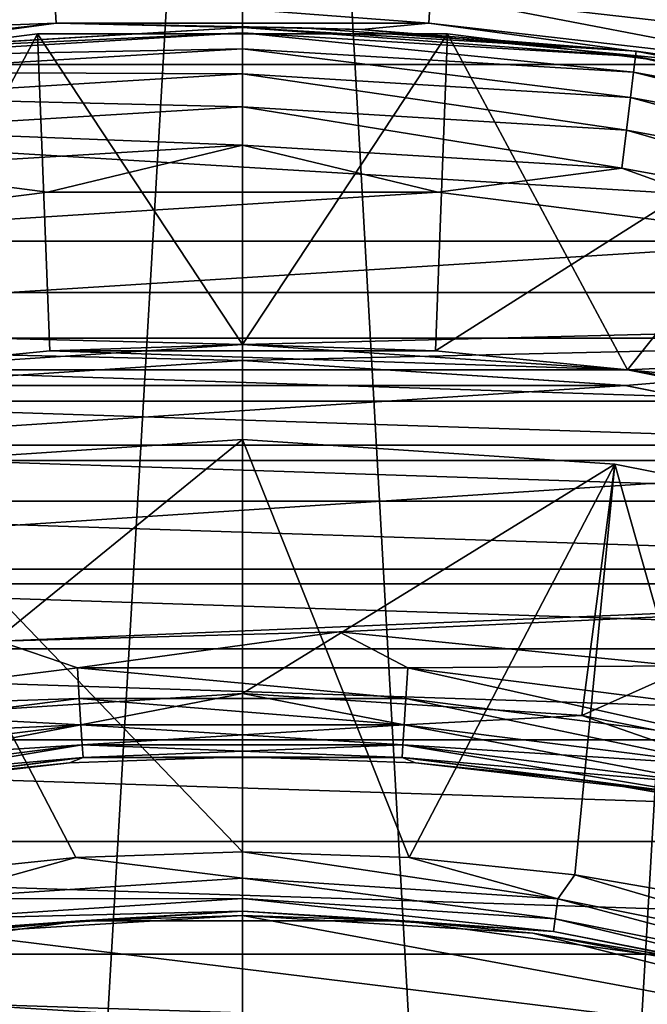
# Model space of a CAD drawing. Header units: millimetres. Extents: x -139 to 106, y -8 to 139.
# Tile 292 of 459: x -0.7 to 1.28, y 77.51 to 80.61. Entities that reach past the tile are written whole.
import ezdxf

# ---------------------------------------------------------------- set-up
doc = ezdxf.new("R2010")
doc.units = ezdxf.units.MM
doc.header["$LTSCALE"] = 53.842063
for name, color, linetype in [('156', 7, 'CONTINUOUS'), ('159', 7, 'CONTINUOUS'), ('160', 7, 'CONTINUOUS'), ('161', 7, 'CONTINUOUS'), ('162', 7, 'CONTINUOUS'), ('164', 7, 'CONTINUOUS'), ('271', 7, 'CONTINUOUS'), ('274', 7, 'CONTINUOUS'), ('286', 7, 'CONTINUOUS'), ('287', 7, 'CONTINUOUS'), ('288', 7, 'CONTINUOUS'), ('293', 7, 'CONTINUOUS'), ('294', 7, 'CONTINUOUS'), ('295', 7, 'CONTINUOUS'), ('296', 7, 'CONTINUOUS'), ('297', 7, 'CONTINUOUS'), ('299', 7, 'CONTINUOUS'), ('35', 7, 'CONTINUOUS'), ('37', 7, 'CONTINUOUS'), ('38', 7, 'CONTINUOUS'), ('39', 7, 'CONTINUOUS'), ('497', 7, 'CONTINUOUS'), ('499', 7, 'CONTINUOUS'), ('97', 7, 'CONTINUOUS')]:
    doc.layers.add(name, color=color, linetype=linetype)

msp = doc.modelspace()

# ---------------------------------------------------------------- linework, layer by layer
at = {"layer": '156', "color": 7, "linetype": 'CONTINUOUS', "true_color": 0x33ccff}
for points in [[(0, 79.5879, -40), (0.6083, 79.568, -40), (-0.6083, 79.568, -40), (0, 79.5879, -40)], [(-0.6083, 79.568, -40), (1.2139, 79.5083, -40), (-1.2139, 79.5083, -40), (-0.6083, 79.568, -40)], [(0.6083, 79.568, -40), (1.2139, 79.5083, -40), (-0.6083, 79.568, -40), (0.6083, 79.568, -40)], [(-1.2139, 79.5083, -40), (1.8143, 79.4092, -40), (-1.8143, 79.4092, -40), (-1.2139, 79.5083, -40)], [(1.2139, 79.5083, -40), (1.8143, 79.4092, -40), (-1.2139, 79.5083, -40), (1.2139, 79.5083, -40)], [(-1.8143, 79.4092, -40), (2.407, 79.271, -40), (-2.407, 79.271, -40), (-1.8143, 79.4092, -40)], [(1.8143, 79.4092, -40), (2.407, 79.271, -40), (-1.8143, 79.4092, -40), (1.8143, 79.4092, -40)], [(-2.407, 79.271, -40), (2.9894, 79.0943, -40), (-2.9894, 79.0943, -40), (-2.407, 79.271, -40)], [(2.407, 79.271, -40), (2.9894, 79.0943, -40), (-2.407, 79.271, -40), (2.407, 79.271, -40)], [(-2.9894, 79.0943, -40), (3.5589, 78.88, -40), (-3.5589, 78.88, -40), (-2.9894, 79.0943, -40)], [(2.9894, 79.0943, -40), (3.5589, 78.88, -40), (-2.9894, 79.0943, -40), (2.9894, 79.0943, -40)], [(-3.5589, 78.88, -40), (4.1133, 78.6288, -40), (-4.1133, 78.6288, -40), (-3.5589, 78.88, -40)], [(3.5589, 78.88, -40), (4.1133, 78.6288, -40), (-3.5589, 78.88, -40), (3.5589, 78.88, -40)], [(-4.1133, 78.6288, -40), (4.65, 78.3419, -40), (-4.65, 78.3419, -40), (-4.1133, 78.6288, -40)], [(4.1133, 78.6288, -40), (4.65, 78.3419, -40), (-4.1133, 78.6288, -40), (4.1133, 78.6288, -40)], [(-4.65, 78.3419, -40), (5.1668, 78.0206, -40), (-5.1668, 78.0206, -40), (-4.65, 78.3419, -40)], [(4.65, 78.3419, -40), (5.1668, 78.0206, -40), (-4.65, 78.3419, -40), (4.65, 78.3419, -40)], [(-5.1668, 78.0206, -40), (5.6615, 77.6661, -40), (-5.6615, 77.6661, -40), (-5.1668, 78.0206, -40)], [(5.1668, 78.0206, -40), (5.6615, 77.6661, -40), (-5.1668, 78.0206, -40), (5.1668, 78.0206, -40)], [(-5.6615, 77.6661, -40), (6.1319, 77.28, -40), (-6.1319, 77.28, -40), (-5.6615, 77.6661, -40)], [(5.6615, 77.6661, -40), (6.1319, 77.28, -40), (-5.6615, 77.6661, -40), (5.6615, 77.6661, -40)]]:
    msp.add_3dface(points, dxfattribs=at)
at = {"layer": '159', "color": 7, "linetype": 'CONTINUOUS', "true_color": 0x33ccff}
for points in [[(-1.93, 80.4055, -32), (-0.6467, 80.5676, -32), (-0.6467, 80.5676, -39), (-1.93, 80.4055, -32)], [(-1.93, 80.4055, -39), (-1.93, 80.4055, -32), (-0.6467, 80.5676, -39), (-1.93, 80.4055, -39)], [(-0.6467, 80.5676, -32), (0.6467, 80.5676, -32), (-0.6467, 80.5676, -39), (-0.6467, 80.5676, -32)], [(-0.6467, 80.5676, -39), (0.6467, 80.5676, -32), (0.6467, 80.5676, -39), (-0.6467, 80.5676, -39)], [(0.6467, 80.5676, -32), (1.93, 80.4055, -32), (0.6467, 80.5676, -39), (0.6467, 80.5676, -32)], [(0.6467, 80.5676, -39), (1.93, 80.4055, -32), (1.93, 80.4055, -39), (0.6467, 80.5676, -39)]]:
    msp.add_3dface(points, dxfattribs=at)
at = {"layer": '160', "color": 7, "linetype": 'CONTINUOUS', "true_color": 0x33ccff}
for points in [[(-1.2139, 79.5083, -40), (-1.93, 80.4055, -39), (-0.6467, 80.5676, -39), (-1.2139, 79.5083, -40)], [(-0.6083, 79.568, -40), (-1.2139, 79.5083, -40), (-0.6467, 80.5676, -39), (-0.6083, 79.568, -40)], [(0, 79.5879, -40), (-0.6083, 79.568, -40), (-0.6467, 80.5676, -39), (0, 79.5879, -40)], [(0, 79.5879, -40), (-0.6467, 80.5676, -39), (0.6467, 80.5676, -39), (0, 79.5879, -40)], [(0.6083, 79.568, -40), (0, 79.5879, -40), (0.6467, 80.5676, -39), (0.6083, 79.568, -40)], [(0.6083, 79.568, -40), (0.6467, 80.5676, -39), (1.93, 80.4055, -39), (0.6083, 79.568, -40)], [(1.2139, 79.5083, -40), (0.6083, 79.568, -40), (1.93, 80.4055, -39), (1.2139, 79.5083, -40)], [(1.8143, 79.4092, -40), (1.2139, 79.5083, -40), (1.93, 80.4055, -39), (1.8143, 79.4092, -40)]]:
    msp.add_3dface(points, dxfattribs=at)
at = {"layer": '161', "color": 7, "linetype": 'CONTINUOUS', "true_color": 0x33ccff}
for points in [[(-0.6467, 80.5676, -32), (-1.93, 80.4055, -32), (-1.2138, 79.5083, -32), (-0.6467, 80.5676, -32)], [(0, 79.5879, -32), (-0.6467, 80.5676, -32), (-1.2138, 79.5083, -32), (0, 79.5879, -32)], [(0.6467, 80.5676, -32), (-0.6467, 80.5676, -32), (0, 79.5879, -32), (0.6467, 80.5676, -32)], [(1.2138, 79.5083, -32), (0.6467, 80.5676, -32), (0, 79.5879, -32), (1.2138, 79.5083, -32)], [(1.93, 80.4055, -32), (0.6467, 80.5676, -32), (1.2138, 79.5083, -32), (1.93, 80.4055, -32)], [(2.4069, 79.271, -32), (1.93, 80.4055, -32), (1.2138, 79.5083, -32), (2.4069, 79.271, -32)]]:
    msp.add_3dface(points, dxfattribs=at)
at = {"layer": '162', "color": 7, "linetype": 'CONTINUOUS', "true_color": 0x33ccff}
for points in [[(0, 79.5879, -32), (-1.2138, 79.5083, -32), (0, 79.5879, -30), (0, 79.5879, -32)], [(0, 79.5879, -30), (-1.2138, 79.5083, -32), (-1.2138, 79.5083, -30), (0, 79.5879, -30)], [(1.2138, 79.5083, -32), (0, 79.5879, -32), (1.2138, 79.5083, -30), (1.2138, 79.5083, -32)], [(1.2138, 79.5083, -30), (0, 79.5879, -32), (0, 79.5879, -30), (1.2138, 79.5083, -30)], [(2.4069, 79.271, -32), (1.2138, 79.5083, -32), (2.4069, 79.271, -30), (2.4069, 79.271, -32)], [(2.4069, 79.271, -30), (1.2138, 79.5083, -32), (1.2138, 79.5083, -30), (2.4069, 79.271, -30)]]:
    msp.add_3dface(points, dxfattribs=at)
at = {"layer": '164', "color": 7, "linetype": 'CONTINUOUS', "true_color": 0x33ccff}
for points in [[(-4.078, 81.0406, -30), (5.3443, 80.4707, -30), (-5.3443, 80.4707, -30), (-4.078, 81.0406, -30)], [(4.078, 81.0406, -30), (5.3443, 80.4707, -30), (-4.078, 81.0406, -30), (4.078, 81.0406, -30)], [(-5.3443, 80.4707, -30), (6.5326, 79.7523, -30), (-6.5326, 79.7523, -30), (-5.3443, 80.4707, -30)], [(5.3443, 80.4707, -30), (6.5326, 79.7523, -30), (-5.3443, 80.4707, -30), (5.3443, 80.4707, -30)], [(0, 79.5879, -30), (-1.2138, 79.5083, -30), (-6.5326, 79.7523, -30), (0, 79.5879, -30)], [(6.5326, 79.7523, -30), (0, 79.5879, -30), (-6.5326, 79.7523, -30), (6.5326, 79.7523, -30)], [(1.2138, 79.5083, -30), (0, 79.5879, -30), (6.5326, 79.7523, -30), (1.2138, 79.5083, -30)], [(7.6259, 78.8958, -30), (1.2138, 79.5083, -30), (6.5326, 79.7523, -30), (7.6259, 78.8958, -30)], [(2.4069, 79.271, -30), (1.2138, 79.5083, -30), (7.6259, 78.8958, -30), (2.4069, 79.271, -30)]]:
    msp.add_3dface(points, dxfattribs=at)
at = {"layer": '271', "color": 7, "linetype": 'CONTINUOUS', "true_color": 0xffff99}
for points in [[(-1.5259, 77.631, 46.2309), (-0.9156, 77.7318, 47), (-0.5118, 77.7704, 46.2309), (-1.5259, 77.631, 46.2309)], [(-0.9156, 77.7318, 47), (0, 77.7879, 47), (-0.5118, 77.7704, 46.2309), (-0.9156, 77.7318, 47)], [(-0.5118, 77.7704, 46.2309), (0, 77.7879, 47), (0.5118, 77.7704, 46.2309), (-0.5118, 77.7704, 46.2309)], [(0, 77.7879, 47), (0.9156, 77.7318, 47), (0.5118, 77.7704, 46.2309), (0, 77.7879, 47)], [(0.5118, 77.7704, 46.2309), (0.9156, 77.7318, 47), (1.5259, 77.631, 46.2309), (0.5118, 77.7704, 46.2309)], [(0.9156, 77.7318, 47), (1.8177, 77.5643, 47), (1.5259, 77.631, 46.2309), (0.9156, 77.7318, 47)]]:
    msp.add_3dface(points, dxfattribs=at)
at = {"layer": '274', "color": 7, "linetype": 'CONTINUOUS', "true_color": 0xffff99}
for points in [[(2.6926, 77.2879, 47), (0, 77.7879, 47), (-0.9156, 77.7318, 47), (2.6926, 77.2879, 47)], [(2.6926, 77.2879, 47), (0.9156, 77.7318, 47), (0, 77.7879, 47), (2.6926, 77.2879, 47)], [(2.6926, 77.2879, 47), (-0.9156, 77.7318, 47), (-1.8177, 77.5643, 47), (2.6926, 77.2879, 47)], [(2.6926, 77.2879, 47), (1.8177, 77.5643, 47), (0.9156, 77.7318, 47), (2.6926, 77.2879, 47)], [(2.6926, 77.2879, 47), (-1.8177, 77.5643, 47), (-2.6926, 77.2879, 47), (2.6926, 77.2879, 47)]]:
    msp.add_3dface(points, dxfattribs=at)
at = {"layer": '286', "color": 7, "linetype": 'CONTINUOUS', "true_color": 0xffff99}
for points in [[(0, 79.2879, 45.134), (-1.1747, 79.2109, 45.134), (0, 77.9879, 45.8845), (0, 79.2879, 45.134)], [(1.1747, 79.2109, 45.134), (0, 79.2879, 45.134), (0.5255, 77.9699, 45.8845), (1.1747, 79.2109, 45.134)], [(0.5255, 77.9699, 45.8845), (0, 79.2879, 45.134), (0, 77.9879, 45.8845), (0.5255, 77.9699, 45.8845)], [(0, 77.9879, 45.8845), (-1.1747, 79.2109, 45.134), (-0.5255, 77.9699, 45.8845), (0, 77.9879, 45.8845)], [(-0.5255, 77.9699, 45.8845), (-1.1747, 79.2109, 45.134), (-1.0485, 77.9162, 45.8845), (-0.5255, 77.9699, 45.8845)], [(1.0485, 77.9162, 45.8845), (1.1747, 79.2109, 45.134), (0.5255, 77.9699, 45.8845), (1.0485, 77.9162, 45.8845)], [(1.5666, 77.8268, 45.8845), (1.1747, 79.2109, 45.134), (1.0485, 77.9162, 45.8845), (1.5666, 77.8268, 45.8845)], [(2.3293, 78.9812, 45.134), (1.1747, 79.2109, 45.134), (1.5666, 77.8268, 45.8845), (2.3293, 78.9812, 45.134)]]:
    msp.add_3dface(points, dxfattribs=at)
at = {"layer": '287', "color": 7, "linetype": 'CONTINUOUS', "true_color": 0xffff99}
for points in [[(0, 77.9879, 45.8845), (-0.5255, 77.9699, 45.8845), (0, 77.9052, 45.9479), (0, 77.9879, 45.8845)], [(0.5255, 77.9699, 45.8845), (0, 77.9879, 45.8845), (0.9943, 77.84, 45.9479), (0.5255, 77.9699, 45.8845)], [(0.9943, 77.84, 45.9479), (0, 77.9879, 45.8845), (0, 77.9052, 45.9479), (0.9943, 77.84, 45.9479)], [(-0.5255, 77.9699, 45.8845), (-1.0485, 77.9162, 45.8845), (-0.9943, 77.84, 45.9479), (-0.5255, 77.9699, 45.8845)], [(0, 77.9052, 45.9479), (-0.5255, 77.9699, 45.8845), (-0.9943, 77.84, 45.9479), (0, 77.9052, 45.9479)], [(1.0485, 77.9162, 45.8845), (0.5255, 77.9699, 45.8845), (0.9943, 77.84, 45.9479), (1.0485, 77.9162, 45.8845)], [(0, 77.9052, 45.9479), (-0.9943, 77.84, 45.9479), (0, 77.8415, 46.0308), (0, 77.9052, 45.9479)], [(0.9943, 77.84, 45.9479), (0, 77.9052, 45.9479), (0.9859, 77.7769, 46.0308), (0.9943, 77.84, 45.9479)], [(0.9859, 77.7769, 46.0308), (0, 77.9052, 45.9479), (0, 77.8415, 46.0308), (0.9859, 77.7769, 46.0308)], [(1.9715, 77.6456, 45.9479), (1.0485, 77.9162, 45.8845), (0.9943, 77.84, 45.9479), (1.9715, 77.6456, 45.9479)], [(1.5666, 77.8268, 45.8845), (1.0485, 77.9162, 45.8845), (1.9715, 77.6456, 45.9479), (1.5666, 77.8268, 45.8845)], [(0, 77.8415, 46.0308), (-0.9943, 77.84, 45.9479), (-0.9859, 77.7769, 46.0308), (0, 77.8415, 46.0308)], [(0, 77.8415, 46.0308), (-0.9859, 77.7769, 46.0308), (0, 77.8015, 46.1274), (0, 77.8415, 46.0308)], [(0.9859, 77.7769, 46.0308), (0, 77.8415, 46.0308), (0.9807, 77.7372, 46.1274), (0.9859, 77.7769, 46.0308)], [(0.9807, 77.7372, 46.1274), (0, 77.8415, 46.0308), (0, 77.8015, 46.1274), (0.9807, 77.7372, 46.1274)], [(1.955, 77.5842, 46.0308), (0.9943, 77.84, 45.9479), (0.9859, 77.7769, 46.0308), (1.955, 77.5842, 46.0308)], [(1.9715, 77.6456, 45.9479), (0.9943, 77.84, 45.9479), (1.955, 77.5842, 46.0308), (1.9715, 77.6456, 45.9479)], [(0, 77.8015, 46.1274), (-0.9859, 77.7769, 46.0308), (-0.9807, 77.7372, 46.1274), (0, 77.8015, 46.1274)], [(-0.5118, 77.7704, 46.2309), (0, 77.8015, 46.1274), (-0.9807, 77.7372, 46.1274), (-0.5118, 77.7704, 46.2309)], [(-0.5118, 77.7704, 46.2309), (0.5118, 77.7704, 46.2309), (0, 77.8015, 46.1274), (-0.5118, 77.7704, 46.2309)], [(0.5118, 77.7704, 46.2309), (0.9807, 77.7372, 46.1274), (0, 77.8015, 46.1274), (0.5118, 77.7704, 46.2309)], [(-1.5259, 77.631, 46.2309), (-0.5118, 77.7704, 46.2309), (-0.9807, 77.7372, 46.1274), (-1.5259, 77.631, 46.2309)], [(0.5118, 77.7704, 46.2309), (1.5259, 77.631, 46.2309), (0.9807, 77.7372, 46.1274), (0.5118, 77.7704, 46.2309)], [(1.9447, 77.5455, 46.1274), (0.9859, 77.7769, 46.0308), (0.9807, 77.7372, 46.1274), (1.9447, 77.5455, 46.1274)], [(1.955, 77.5842, 46.0308), (0.9859, 77.7769, 46.0308), (1.9447, 77.5455, 46.1274), (1.955, 77.5842, 46.0308)], [(1.5259, 77.631, 46.2309), (1.9447, 77.5455, 46.1274), (0.9807, 77.7372, 46.1274), (1.5259, 77.631, 46.2309)]]:
    msp.add_3dface(points, dxfattribs=at)
at = {"layer": '288', "color": 7, "linetype": 'CONTINUOUS', "true_color": 0xffff99}
for points in [[(-1.1747, 79.2109, 45.134), (0, 79.2879, 45.134), (-1.1747, 79.2109, 39.0773), (-1.1747, 79.2109, 45.134)], [(-1.1747, 79.2109, 39.0773), (0, 79.2879, 45.134), (0, 79.2879, 39.0773), (-1.1747, 79.2109, 39.0773)], [(0, 79.2879, 45.134), (1.1747, 79.2109, 45.134), (0, 79.2879, 39.0773), (0, 79.2879, 45.134)], [(0, 79.2879, 39.0773), (1.1747, 79.2109, 45.134), (1.1747, 79.2109, 39.0773), (0, 79.2879, 39.0773)], [(1.1747, 79.2109, 45.134), (2.3293, 78.9812, 45.134), (1.1747, 79.2109, 39.0773), (1.1747, 79.2109, 45.134)], [(1.1747, 79.2109, 39.0773), (2.3293, 78.9812, 45.134), (2.3293, 78.9812, 39.0773), (1.1747, 79.2109, 39.0773)]]:
    msp.add_3dface(points, dxfattribs=at)
at = {"layer": '293', "color": 7, "linetype": 'CONTINUOUS', "true_color": 0xffff99}
for points in [[(-0.5459, 78.2692, 36.9), (-1.0893, 78.2134, 36.9), (-0.5459, 78.2692, 38.2691), (-0.5459, 78.2692, 36.9)], [(-0.5459, 78.2692, 38.2691), (-1.0893, 78.2134, 36.9), (-1.0893, 78.2134, 38.2691), (-0.5459, 78.2692, 38.2691)], [(0, 78.2879, 36.9), (-0.5459, 78.2692, 36.9), (0, 78.2879, 38.2691), (0, 78.2879, 36.9)], [(0, 78.2879, 38.2691), (-0.5459, 78.2692, 36.9), (-0.5459, 78.2692, 38.2691), (0, 78.2879, 38.2691)], [(0.5459, 78.2692, 36.9), (0, 78.2879, 36.9), (0.5459, 78.2692, 38.2691), (0.5459, 78.2692, 36.9)], [(0.5459, 78.2692, 38.2691), (0, 78.2879, 36.9), (0, 78.2879, 38.2691), (0.5459, 78.2692, 38.2691)], [(1.0893, 78.2134, 36.9), (0.5459, 78.2692, 36.9), (1.0893, 78.2134, 38.2691), (1.0893, 78.2134, 36.9)], [(1.0893, 78.2134, 38.2691), (0.5459, 78.2692, 36.9), (0.5459, 78.2692, 38.2691), (1.0893, 78.2134, 38.2691)], [(1.6277, 78.1206, 36.9), (1.0893, 78.2134, 36.9), (1.6277, 78.1206, 38.2691), (1.6277, 78.1206, 36.9)], [(1.6277, 78.1206, 38.2691), (1.0893, 78.2134, 36.9), (1.0893, 78.2134, 38.2691), (1.6277, 78.1206, 38.2691)]]:
    msp.add_3dface(points, dxfattribs=at)
at = {"layer": '294', "color": 7, "linetype": 'CONTINUOUS', "true_color": 0xffff99}
for points in [[(0, 78.4879, 38.6155), (-0.5097, 78.389, 38.5519), (-1.0703, 78.4177, 38.6155), (0, 78.4879, 38.6155)], [(0.5097, 78.389, 38.5519), (-0.5097, 78.389, 38.5519), (0, 78.4879, 38.6155), (0.5097, 78.389, 38.5519)], [(1.0703, 78.4177, 38.6155), (0.5097, 78.389, 38.5519), (0, 78.4879, 38.6155), (1.0703, 78.4177, 38.6155)], [(-0.5097, 78.389, 38.5519), (-1.521, 78.2613, 38.5519), (-1.0703, 78.4177, 38.6155), (-0.5097, 78.389, 38.5519)], [(1.521, 78.2613, 38.5519), (0.5097, 78.389, 38.5519), (1.0703, 78.4177, 38.6155), (1.521, 78.2613, 38.5519)], [(2.1223, 78.2085, 38.6155), (1.521, 78.2613, 38.5519), (1.0703, 78.4177, 38.6155), (2.1223, 78.2085, 38.6155)], [(-0.5097, 78.389, 38.5519), (-1.5091, 78.1988, 38.469), (-1.521, 78.2613, 38.5519), (-0.5097, 78.389, 38.5519)], [(-0.5057, 78.3255, 38.469), (-1.5091, 78.1988, 38.469), (-0.5097, 78.389, 38.5519), (-0.5057, 78.3255, 38.469)], [(0.5097, 78.389, 38.5519), (-0.5057, 78.3255, 38.469), (-0.5097, 78.389, 38.5519), (0.5097, 78.389, 38.5519)], [(0.5057, 78.3255, 38.469), (-0.5057, 78.3255, 38.469), (0.5097, 78.389, 38.5519), (0.5057, 78.3255, 38.469)], [(1.521, 78.2613, 38.5519), (0.5057, 78.3255, 38.469), (0.5097, 78.389, 38.5519), (1.521, 78.2613, 38.5519)], [(-0.5057, 78.3255, 38.469), (-1.5016, 78.1595, 38.3724), (-1.5091, 78.1988, 38.469), (-0.5057, 78.3255, 38.469)], [(-0.5032, 78.2857, 38.3724), (-1.5016, 78.1595, 38.3724), (-0.5057, 78.3255, 38.469), (-0.5032, 78.2857, 38.3724)], [(0.5057, 78.3255, 38.469), (-0.5032, 78.2857, 38.3724), (-0.5057, 78.3255, 38.469), (0.5057, 78.3255, 38.469)], [(0.5032, 78.2857, 38.3724), (-0.5032, 78.2857, 38.3724), (0.5057, 78.3255, 38.469), (0.5032, 78.2857, 38.3724)], [(1.5091, 78.1988, 38.469), (0.5032, 78.2857, 38.3724), (0.5057, 78.3255, 38.469), (1.5091, 78.1988, 38.469)], [(1.5091, 78.1988, 38.469), (0.5057, 78.3255, 38.469), (1.521, 78.2613, 38.5519), (1.5091, 78.1988, 38.469)], [(-0.5032, 78.2857, 38.3724), (-1.0893, 78.2134, 38.2691), (-1.5016, 78.1595, 38.3724), (-0.5032, 78.2857, 38.3724)], [(-0.5459, 78.2692, 38.2691), (-1.0893, 78.2134, 38.2691), (-0.5032, 78.2857, 38.3724), (-0.5459, 78.2692, 38.2691)], [(0, 78.2879, 38.2691), (-0.5459, 78.2692, 38.2691), (-0.5032, 78.2857, 38.3724), (0, 78.2879, 38.2691)], [(0.5032, 78.2857, 38.3724), (0, 78.2879, 38.2691), (-0.5032, 78.2857, 38.3724), (0.5032, 78.2857, 38.3724)], [(0.5459, 78.2692, 38.2691), (0, 78.2879, 38.2691), (0.5032, 78.2857, 38.3724), (0.5459, 78.2692, 38.2691)], [(1.5016, 78.1595, 38.3724), (0.5459, 78.2692, 38.2691), (0.5032, 78.2857, 38.3724), (1.5016, 78.1595, 38.3724)], [(1.5016, 78.1595, 38.3724), (0.5032, 78.2857, 38.3724), (1.5091, 78.1988, 38.469), (1.5016, 78.1595, 38.3724)], [(1.0893, 78.2134, 38.2691), (0.5459, 78.2692, 38.2691), (1.5016, 78.1595, 38.3724), (1.0893, 78.2134, 38.2691)], [(1.6277, 78.1206, 38.2691), (1.0893, 78.2134, 38.2691), (1.5016, 78.1595, 38.3724), (1.6277, 78.1206, 38.2691)]]:
    msp.add_3dface(points, dxfattribs=at)
at = {"layer": '295', "color": 7, "linetype": 'CONTINUOUS', "true_color": 0xffff99}
for points in [[(-1.1747, 79.2109, 39.0773), (0, 79.2879, 39.0773), (-1.0703, 78.4177, 38.6155), (-1.1747, 79.2109, 39.0773)], [(0, 79.2879, 39.0773), (0, 78.4879, 38.6155), (-1.0703, 78.4177, 38.6155), (0, 79.2879, 39.0773)], [(0, 79.2879, 39.0773), (1.1747, 79.2109, 39.0773), (0, 78.4879, 38.6155), (0, 79.2879, 39.0773)], [(1.1747, 79.2109, 39.0773), (1.0703, 78.4177, 38.6155), (0, 78.4879, 38.6155), (1.1747, 79.2109, 39.0773)], [(1.1747, 79.2109, 39.0773), (2.3293, 78.9812, 39.0773), (1.0703, 78.4177, 38.6155), (1.1747, 79.2109, 39.0773)], [(2.3293, 78.9812, 39.0773), (2.1223, 78.2085, 38.6155), (1.0703, 78.4177, 38.6155), (2.3293, 78.9812, 39.0773)]]:
    msp.add_3dface(points, dxfattribs=at)
at = {"layer": '296', "color": 7, "linetype": 'CONTINUOUS', "true_color": 0xffff99}
for points in [[(0.3048, 78.6824, 36.5), (-0.7683, 78.6527, 36.5), (-0.521, 78.5684, 36.5135), (0.3048, 78.6824, 36.5)], [(0.521, 78.5684, 36.5135), (0.3048, 78.6824, 36.5), (-0.521, 78.5684, 36.5135), (0.521, 78.5684, 36.5135)], [(1.3728, 78.575, 36.5), (0.3048, 78.6824, 36.5), (0.521, 78.5684, 36.5135), (1.3728, 78.575, 36.5)], [(-0.521, 78.5684, 36.5135), (-0.7683, 78.6527, 36.5), (-1.5547, 78.4378, 36.5135), (-0.521, 78.5684, 36.5135)], [(-0.521, 78.5684, 36.5135), (-1.5547, 78.4378, 36.5135), (-0.5149, 78.472, 36.5534), (-0.521, 78.5684, 36.5135)], [(0.521, 78.5684, 36.5135), (-0.521, 78.5684, 36.5135), (0.5149, 78.472, 36.5534), (0.521, 78.5684, 36.5135)], [(0.5149, 78.472, 36.5534), (-0.521, 78.5684, 36.5135), (-0.5149, 78.472, 36.5534), (0.5149, 78.472, 36.5534)], [(1.5366, 78.3429, 36.5534), (0.521, 78.5684, 36.5135), (0.5149, 78.472, 36.5534), (1.5366, 78.3429, 36.5534)], [(1.5547, 78.4378, 36.5135), (1.3728, 78.575, 36.5), (0.521, 78.5684, 36.5135), (1.5547, 78.4378, 36.5135)], [(1.5547, 78.4378, 36.5135), (0.521, 78.5684, 36.5135), (1.5366, 78.3429, 36.5534), (1.5547, 78.4378, 36.5135)], [(-0.5149, 78.472, 36.5534), (-1.5547, 78.4378, 36.5135), (-1.5366, 78.3429, 36.5534), (-0.5149, 78.472, 36.5534)], [(-0.5149, 78.472, 36.5534), (-1.5366, 78.3429, 36.5534), (-0.5097, 78.3892, 36.617), (-0.5149, 78.472, 36.5534)], [(0.5149, 78.472, 36.5534), (-0.5149, 78.472, 36.5534), (0.5097, 78.3892, 36.617), (0.5149, 78.472, 36.5534)], [(0.5097, 78.3892, 36.617), (-0.5149, 78.472, 36.5534), (-0.5097, 78.3892, 36.617), (0.5097, 78.3892, 36.617)], [(1.521, 78.2614, 36.617), (0.5149, 78.472, 36.5534), (0.5097, 78.3892, 36.617), (1.521, 78.2614, 36.617)], [(1.5366, 78.3429, 36.5534), (0.5149, 78.472, 36.5534), (1.521, 78.2614, 36.617), (1.5366, 78.3429, 36.5534)], [(-0.5097, 78.3892, 36.617), (-1.5366, 78.3429, 36.5534), (-1.521, 78.2614, 36.617), (-0.5097, 78.3892, 36.617)], [(-0.5097, 78.3892, 36.617), (-1.521, 78.2614, 36.617), (-0.5057, 78.3256, 36.6999), (-0.5097, 78.3892, 36.617)], [(0.5097, 78.3892, 36.617), (-0.5097, 78.3892, 36.617), (0.5057, 78.3256, 36.6999), (0.5097, 78.3892, 36.617)], [(0.5057, 78.3256, 36.6999), (-0.5097, 78.3892, 36.617), (-0.5057, 78.3256, 36.6999), (0.5057, 78.3256, 36.6999)], [(1.5091, 78.1989, 36.6999), (0.5097, 78.3892, 36.617), (0.5057, 78.3256, 36.6999), (1.5091, 78.1989, 36.6999)], [(1.521, 78.2614, 36.617), (0.5097, 78.3892, 36.617), (1.5091, 78.1989, 36.6999), (1.521, 78.2614, 36.617)], [(-0.5057, 78.3256, 36.6999), (-1.521, 78.2614, 36.617), (-1.5091, 78.1989, 36.6999), (-0.5057, 78.3256, 36.6999)], [(-0.5057, 78.3256, 36.6999), (-1.5091, 78.1989, 36.6999), (-0.5032, 78.2857, 36.7965), (-0.5057, 78.3256, 36.6999)], [(0.5057, 78.3256, 36.6999), (-0.5057, 78.3256, 36.6999), (0.5032, 78.2857, 36.7965), (0.5057, 78.3256, 36.6999)], [(0.5032, 78.2857, 36.7965), (-0.5057, 78.3256, 36.6999), (-0.5032, 78.2857, 36.7965), (0.5032, 78.2857, 36.7965)], [(1.5016, 78.1596, 36.7965), (0.5057, 78.3256, 36.6999), (0.5032, 78.2857, 36.7965), (1.5016, 78.1596, 36.7965)], [(1.5091, 78.1989, 36.6999), (0.5057, 78.3256, 36.6999), (1.5016, 78.1596, 36.7965), (1.5091, 78.1989, 36.6999)], [(-0.5032, 78.2857, 36.7965), (-1.5091, 78.1989, 36.6999), (-1.5016, 78.1596, 36.7965), (-0.5032, 78.2857, 36.7965)], [(-0.5459, 78.2692, 36.9), (-0.5032, 78.2857, 36.7965), (-1.5016, 78.1596, 36.7965), (-0.5459, 78.2692, 36.9)], [(-1.0893, 78.2134, 36.9), (-0.5459, 78.2692, 36.9), (-1.5016, 78.1596, 36.7965), (-1.0893, 78.2134, 36.9)], [(-0.5459, 78.2692, 36.9), (0, 78.2879, 36.9), (-0.5032, 78.2857, 36.7965), (-0.5459, 78.2692, 36.9)], [(0, 78.2879, 36.9), (0.5032, 78.2857, 36.7965), (-0.5032, 78.2857, 36.7965), (0, 78.2879, 36.9)], [(0, 78.2879, 36.9), (0.5459, 78.2692, 36.9), (0.5032, 78.2857, 36.7965), (0, 78.2879, 36.9)], [(0.5459, 78.2692, 36.9), (1.0893, 78.2134, 36.9), (0.5032, 78.2857, 36.7965), (0.5459, 78.2692, 36.9)], [(1.0893, 78.2134, 36.9), (1.5016, 78.1596, 36.7965), (0.5032, 78.2857, 36.7965), (1.0893, 78.2134, 36.9)], [(1.0893, 78.2134, 36.9), (1.6277, 78.1206, 36.9), (1.5016, 78.1596, 36.7965), (1.0893, 78.2134, 36.9)]]:
    msp.add_3dface(points, dxfattribs=at)
at = {"layer": '297', "color": 7, "linetype": 'CONTINUOUS', "true_color": 0xffff99}
for points in [[(0, 79.5379, 36.5), (-1.2073, 79.4588, 36.5), (1.2073, 79.4588, 36.5), (0, 79.5379, 36.5)], [(-1.2073, 79.4588, 36.5), (-2.394, 79.2227, 36.5), (1.2073, 79.4588, 36.5), (-1.2073, 79.4588, 36.5)], [(1.2073, 79.4588, 36.5), (-2.394, 79.2227, 36.5), (2.394, 79.2227, 36.5), (1.2073, 79.4588, 36.5)], [(-2.394, 79.2227, 36.5), (-3.5397, 78.8338, 36.5), (2.394, 79.2227, 36.5), (-2.394, 79.2227, 36.5)], [(2.394, 79.2227, 36.5), (-3.5397, 78.8338, 36.5), (3.5397, 78.8338, 36.5), (2.394, 79.2227, 36.5)], [(-3.5397, 78.8338, 36.5), (-0.7683, 78.6527, 36.5), (3.5397, 78.8338, 36.5), (-3.5397, 78.8338, 36.5)], [(-0.7683, 78.6527, 36.5), (0.3048, 78.6824, 36.5), (3.5397, 78.8338, 36.5), (-0.7683, 78.6527, 36.5)], [(0.3048, 78.6824, 36.5), (1.3728, 78.575, 36.5), (3.5397, 78.8338, 36.5), (0.3048, 78.6824, 36.5)]]:
    msp.add_3dface(points, dxfattribs=at)
at = {"layer": '299', "color": 7, "linetype": 'CONTINUOUS', "true_color": 0xffff99}
for points in [[(0, 79.5379, 35), (-1.2074, 79.4588, 35), (0, 79.5379, 36.5), (0, 79.5379, 35)], [(-1.2074, 79.4588, 35), (-1.2073, 79.4588, 36.5), (0, 79.5379, 36.5), (-1.2074, 79.4588, 35)], [(1.2074, 79.4588, 35), (0, 79.5379, 35), (1.2073, 79.4588, 36.5), (1.2074, 79.4588, 35)], [(0, 79.5379, 35), (0, 79.5379, 36.5), (1.2073, 79.4588, 36.5), (0, 79.5379, 35)], [(1.2074, 79.4588, 35), (1.2073, 79.4588, 36.5), (2.394, 79.2227, 36.5), (1.2074, 79.4588, 35)], [(2.3941, 79.2227, 35), (1.2074, 79.4588, 35), (2.394, 79.2227, 36.5), (2.3941, 79.2227, 35)]]:
    msp.add_3dface(points, dxfattribs=at)
at = {"layer": '35', "color": 8, "linetype": 'CONTINUOUS'}
for points in [[(0.5931, 80.6916, 21.3156), (1.7717, 80.5568, 21.3156), (0.6015, 80.8389, 20.9994), (0.5931, 80.6916, 21.3156)], [(0.6015, 80.8389, 20.9994), (1.7717, 80.5568, 21.3156), (1.7968, 80.7022, 20.9994), (0.6015, 80.8389, 20.9994)], [(-1.7717, 80.5568, 21.3156), (-0.5931, 80.6916, 21.3156), (-1.7968, 80.7022, 20.9994), (-1.7717, 80.5568, 21.3156)], [(-1.7717, 80.5568, 21.3156), (-0.588, 80.6014, 21.6527), (-0.5931, 80.6916, 21.3156), (-1.7717, 80.5568, 21.3156)], [(-0.588, 80.6014, 21.6527), (0.588, 80.6014, 21.6527), (-0.5931, 80.6916, 21.3156), (-0.588, 80.6014, 21.6527)], [(-0.5931, 80.6916, 21.3156), (0.588, 80.6014, 21.6527), (0.5931, 80.6916, 21.3156), (-0.5931, 80.6916, 21.3156)], [(0.588, 80.6014, 21.6527), (1.7564, 80.4677, 21.6527), (0.5931, 80.6916, 21.3156), (0.588, 80.6014, 21.6527)], [(0.5931, 80.6916, 21.3156), (1.7564, 80.4677, 21.6527), (1.7717, 80.5568, 21.3156), (0.5931, 80.6916, 21.3156)], [(-1.7564, 80.4677, 21.6527), (-0.588, 80.6014, 21.6527), (-1.7717, 80.5568, 21.3156), (-1.7564, 80.4677, 21.6527)], [(-1.7564, 80.4677, 21.6527), (-1.2354, 80.5134, 22), (-0.588, 80.6014, 21.6527), (-1.7564, 80.4677, 21.6527)], [(-1.2354, 80.5134, 22), (0, 80.5878, 22), (-0.588, 80.6014, 21.6527), (-1.2354, 80.5134, 22)], [(0.1874, 80.5861, 22), (0.3748, 80.581, 22), (-0.588, 80.6014, 21.6527), (0.1874, 80.5861, 22)], [(-0.588, 80.6014, 21.6527), (0.3748, 80.581, 22), (0.588, 80.6014, 21.6527), (-0.588, 80.6014, 21.6527)], [(0, 80.5878, 22), (0.1874, 80.5861, 22), (-0.588, 80.6014, 21.6527), (0, 80.5878, 22)], [(0.3748, 80.581, 22), (1.5655, 80.4681, 22), (0.588, 80.6014, 21.6527), (0.3748, 80.581, 22)], [(0.588, 80.6014, 21.6527), (1.5655, 80.4681, 22), (1.7564, 80.4677, 21.6527), (0.588, 80.6014, 21.6527)]]:
    msp.add_3dface(points, dxfattribs=at)
at = {"layer": '37', "color": 8, "linetype": 'CONTINUOUS'}
for points in [[(-1.2415, 80.5127, 34.5), (0, 80.5878, 34.5), (-1.2415, 80.5127, 30), (-1.2415, 80.5127, 34.5)], [(-1.2415, 80.5127, 30), (0, 80.5878, 34.5), (0, 80.5878, 30), (-1.2415, 80.5127, 30)], [(0.1874, 80.5861, 22), (0, 80.5878, 22), (1.2415, 80.5127, 34.5), (0.1874, 80.5861, 22)], [(0, 80.5878, 22), (0, 80.5878, 26), (1.2415, 80.5127, 34.5), (0, 80.5878, 22)], [(0, 80.5878, 30), (0, 80.5878, 34.5), (1.2415, 80.5127, 34.5), (0, 80.5878, 30)], [(0, 80.5878, 26), (0, 80.5878, 30), (1.2415, 80.5127, 34.5), (0, 80.5878, 26)], [(0.3748, 80.581, 22), (0.1874, 80.5861, 22), (1.2415, 80.5127, 34.5), (0.3748, 80.581, 22)], [(1.5655, 80.4681, 22), (0.3748, 80.581, 22), (1.2415, 80.5127, 34.5), (1.5655, 80.4681, 22)], [(2.465, 80.2885, 34.5), (1.5655, 80.4681, 22), (1.2415, 80.5127, 34.5), (2.465, 80.2885, 34.5)]]:
    msp.add_3dface(points, dxfattribs=at)
at = {"layer": '38', "color": 8, "linetype": 'CONTINUOUS'}
for points in [[(0, 80.5878, 34.5), (-1.2415, 80.5127, 34.5), (0, 80.5707, 34.6294), (0, 80.5878, 34.5)], [(0, 80.5707, 34.6294), (-1.2415, 80.5127, 34.5), (-1.2395, 80.4958, 34.6294), (0, 80.5707, 34.6294)], [(0, 80.5707, 34.6294), (-1.2395, 80.4958, 34.6294), (0, 80.5207, 34.7501), (0, 80.5707, 34.6294)], [(1.2415, 80.5127, 34.5), (0, 80.5878, 34.5), (1.2395, 80.4958, 34.6294), (1.2415, 80.5127, 34.5)], [(1.2395, 80.4958, 34.6294), (0, 80.5878, 34.5), (0, 80.5707, 34.6294), (1.2395, 80.4958, 34.6294)], [(1.2395, 80.4958, 34.6294), (0, 80.5707, 34.6294), (1.2334, 80.4461, 34.7501), (1.2395, 80.4958, 34.6294)], [(1.2334, 80.4461, 34.7501), (0, 80.5707, 34.6294), (0, 80.5207, 34.7501), (1.2334, 80.4461, 34.7501)], [(0, 80.5207, 34.7501), (-1.2395, 80.4958, 34.6294), (-1.2334, 80.4461, 34.7501), (0, 80.5207, 34.7501)], [(0, 80.5207, 34.7501), (-1.2334, 80.4461, 34.7501), (0, 80.4411, 34.8537), (0, 80.5207, 34.7501)], [(1.2334, 80.4461, 34.7501), (0, 80.5207, 34.7501), (1.2239, 80.3671, 34.8537), (1.2334, 80.4461, 34.7501)], [(1.2239, 80.3671, 34.8537), (0, 80.5207, 34.7501), (0, 80.4411, 34.8537), (1.2239, 80.3671, 34.8537)], [(2.4609, 80.2719, 34.6294), (1.2415, 80.5127, 34.5), (1.2395, 80.4958, 34.6294), (2.4609, 80.2719, 34.6294)], [(2.465, 80.2885, 34.5), (1.2415, 80.5127, 34.5), (2.4609, 80.2719, 34.6294), (2.465, 80.2885, 34.5)], [(2.4489, 80.2234, 34.7501), (1.2395, 80.4958, 34.6294), (1.2334, 80.4461, 34.7501), (2.4489, 80.2234, 34.7501)], [(2.4609, 80.2719, 34.6294), (1.2395, 80.4958, 34.6294), (2.4489, 80.2234, 34.7501), (2.4609, 80.2719, 34.6294)], [(0, 80.4411, 34.8537), (-1.2334, 80.4461, 34.7501), (-1.2239, 80.3671, 34.8537), (0, 80.4411, 34.8537)], [(0, 80.4411, 34.8537), (-1.2239, 80.3671, 34.8537), (0, 80.3374, 34.9332), (0, 80.4411, 34.8537)], [(1.2239, 80.3671, 34.8537), (0, 80.4411, 34.8537), (1.2114, 80.2642, 34.9332), (1.2239, 80.3671, 34.8537)], [(1.2114, 80.2642, 34.9332), (0, 80.4411, 34.8537), (0, 80.3374, 34.9332), (1.2114, 80.2642, 34.9332)], [(2.4299, 80.1461, 34.8537), (1.2334, 80.4461, 34.7501), (1.2239, 80.3671, 34.8537), (2.4299, 80.1461, 34.8537)], [(2.4489, 80.2234, 34.7501), (1.2334, 80.4461, 34.7501), (2.4299, 80.1461, 34.8537), (2.4489, 80.2234, 34.7501)], [(0, 80.3374, 34.9332), (-1.2239, 80.3671, 34.8537), (-1.2114, 80.2642, 34.9332), (0, 80.3374, 34.9332)], [(2.405, 80.0454, 34.9332), (1.2239, 80.3671, 34.8537), (1.2114, 80.2642, 34.9332), (2.405, 80.0454, 34.9332)], [(2.4299, 80.1461, 34.8537), (1.2239, 80.3671, 34.8537), (2.405, 80.0454, 34.9332), (2.4299, 80.1461, 34.8537)], [(0, 80.2167, 34.9831), (0, 80.3374, 34.9332), (-1.2114, 80.2642, 34.9332), (0, 80.2167, 34.9831)], [(0, 80.2167, 34.9831), (1.1968, 80.1443, 34.9831), (0, 80.3374, 34.9332), (0, 80.2167, 34.9831)], [(1.1968, 80.1443, 34.9831), (1.2114, 80.2642, 34.9332), (0, 80.3374, 34.9332), (1.1968, 80.1443, 34.9831)], [(-1.1968, 80.1443, 34.9831), (0, 80.2167, 34.9831), (-1.2114, 80.2642, 34.9332), (-1.1968, 80.1443, 34.9831)], [(1.1968, 80.1443, 34.9831), (2.3761, 79.9282, 34.9831), (1.2114, 80.2642, 34.9332), (1.1968, 80.1443, 34.9831)], [(2.3761, 79.9282, 34.9831), (2.405, 80.0454, 34.9332), (1.2114, 80.2642, 34.9332), (2.3761, 79.9282, 34.9831)], [(0, 80.2167, 34.9831), (-1.1968, 80.1443, 34.9831), (-0.6151, 80.0684, 35), (0, 80.2167, 34.9831)], [(0.6157, 80.0684, 35), (0, 80.2167, 34.9831), (-0.6151, 80.0684, 35), (0.6157, 80.0684, 35)], [(1.1968, 80.1443, 34.9831), (0, 80.2167, 34.9831), (0.6157, 80.0684, 35), (1.1968, 80.1443, 34.9831)], [(-0.6151, 80.0684, 35), (-1.1968, 80.1443, 34.9831), (-1.8364, 79.9142, 35), (-0.6151, 80.0684, 35)], [(1.8369, 79.9141, 35), (1.1968, 80.1443, 34.9831), (0.6157, 80.0684, 35), (1.8369, 79.9141, 35)], [(2.3761, 79.9282, 34.9831), (1.1968, 80.1443, 34.9831), (1.8369, 79.9141, 35), (2.3761, 79.9282, 34.9831)]]:
    msp.add_3dface(points, dxfattribs=at)
at = {"layer": '39', "color": 8, "linetype": 'CONTINUOUS'}
for points in [[(1.8369, 79.9141, 35), (0.6157, 80.0684, 35), (-1.8364, 79.9142, 35), (1.8369, 79.9141, 35)], [(0.6157, 80.0684, 35), (-0.6151, 80.0684, 35), (-1.8364, 79.9142, 35), (0.6157, 80.0684, 35)], [(1.8369, 79.9141, 35), (-1.8364, 79.9142, 35), (-3.0286, 79.608, 35), (1.8369, 79.9141, 35)], [(3.0291, 79.6079, 35), (1.8369, 79.9141, 35), (-3.0286, 79.608, 35), (3.0291, 79.6079, 35)], [(3.0291, 79.6079, 35), (-3.0286, 79.608, 35), (0, 79.5379, 35), (3.0291, 79.6079, 35)], [(0, 79.5379, 35), (-3.0286, 79.608, 35), (-1.2074, 79.4588, 35), (0, 79.5379, 35)], [(1.2074, 79.4588, 35), (3.0291, 79.6079, 35), (0, 79.5379, 35), (1.2074, 79.4588, 35)], [(2.3941, 79.2227, 35), (3.0291, 79.6079, 35), (1.2074, 79.4588, 35), (2.3941, 79.2227, 35)]]:
    msp.add_3dface(points, dxfattribs=at)
at = {"layer": '497', "color": 7, "linetype": 'CONTINUOUS', "true_color": 0xe0f2ff}
for points in [[(0, 84.7879, 98.9082), (0, 55.7879, 98.9082), (-1.6792, 55.8855, 98.9082), (0, 84.7879, 98.9082)], [(-1.6792, 84.6903, 98.9082), (0, 84.7879, 98.9082), (-1.6792, 55.8855, 98.9082), (-1.6792, 84.6903, 98.9082)], [(1.6792, 84.6903, 98.9082), (0, 55.7879, 98.9082), (0, 84.7879, 98.9082), (1.6792, 84.6903, 98.9082)], [(1.6792, 55.8855, 98.9082), (0, 55.7879, 98.9082), (1.6792, 84.6903, 98.9082), (1.6792, 55.8855, 98.9082)]]:
    msp.add_3dface(points, dxfattribs=at)
at = {"layer": '499', "color": 7, "linetype": 'CONTINUOUS', "true_color": 0xe0f2ff}
for points in [[(-1.8481, 86.6841, 188.9082), (0, 53.7879, 188.9082), (0, 86.7879, 188.9082), (-1.8481, 86.6841, 188.9082)], [(0, 86.7879, 188.9082), (0, 53.7879, 188.9082), (1.8481, 53.8917, 188.9082), (0, 86.7879, 188.9082)], [(1.8481, 86.6841, 188.9082), (0, 86.7879, 188.9082), (1.8481, 53.8917, 188.9082), (1.8481, 86.6841, 188.9082)], [(-1.8481, 53.8917, 188.9082), (0, 53.7879, 188.9082), (-1.8481, 86.6841, 188.9082), (-1.8481, 53.8917, 188.9082)]]:
    msp.add_3dface(points, dxfattribs=at)
at = {"layer": '97', "color": 8, "linetype": 'CONTINUOUS'}
for points in [[(-1.2354, 80.5134, 22), (-1.2415, 80.5127, 30), (0, 80.5878, 30), (-1.2354, 80.5134, 22)], [(0, 80.5878, 22), (-1.2354, 80.5134, 22), (0, 80.5878, 26), (0, 80.5878, 22)], [(-1.2354, 80.5134, 22), (0, 80.5878, 30), (0, 80.5878, 26), (-1.2354, 80.5134, 22)]]:
    msp.add_3dface(points, dxfattribs=at)

doc.saveas('drawing.dxf')
